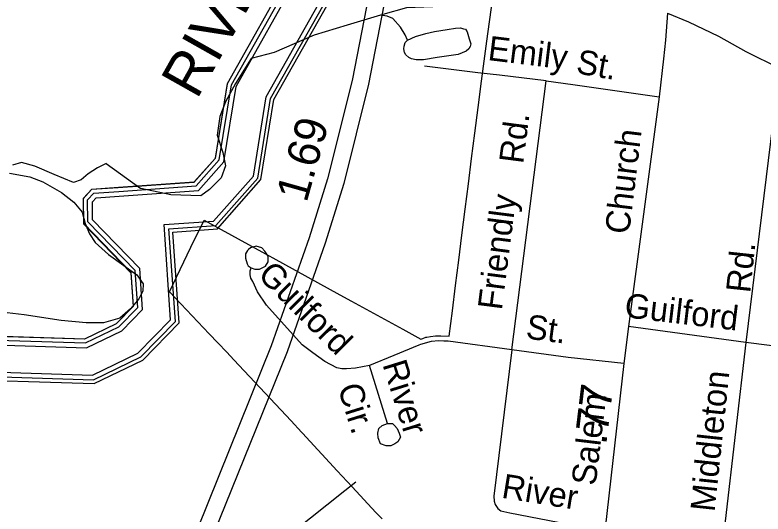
# Model space of a CAD drawing. Extents: x 2206922 to 2357709, y 510027 to 673830.
# Drawn here: x 2295894 to 2298812, y 604363 to 606308 of the extents above; entities that cross this region are included whole.
import ezdxf

# ---------------------------------------------------------------- set-up
doc = ezdxf.new("R2010")
doc.units = 0
for name, color, linetype in [('Exist Boundary Political City Limit New', 7, 'Continuous'), ('Exist Boundary Political Urban Extension UEB', 7, 'Continuous'), ('Exist Hydrographic Buffer Line', 7, 'Continuous'), ('Exist Hydrographic Misc Water Feature', 7, 'Continuous'), ('Exist Hydrographic River Shore', 7, 'Continuous'), ('Exist Hydrographic River Shore Label', 7, 'Continuous'), ('Exist Road Non-System Type 51', 7, 'Continuous'), ('Exist Road Non-System Type 51 Label', 7, 'Continuous'), ('Exist Road Primary Interstate Divided Center Attributed', 7, 'Continuous'), ('Exist Road Primary Interstate Service Mileage Tenths English Label', 7, 'Continuous'), ('Exist Road Secondary Mileage Hundredths English Label', 7, 'Continuous'), ('Exist Road Secondary Type 51 Attributed', 7, 'Continuous'), ('Exist Road Secondary Type 51 Label', 7, 'Continuous'), ('Map Preparation Boundary City Limit Buffer Line', 7, 'Continuous')]:
    doc.layers.add(name, color=color, linetype=linetype)

msp = doc.modelspace()

# ---------------------------------------------------------------- linework, layer by layer
at = {"layer": 'Exist Boundary Political City Limit New'}
msp.add_lwpolyline([(2297325.5, 604344.1), (2297302, 604368.4), (2297208.8, 604469.1), (2297151, 604531.2), (2297015.2, 604677.7), (2297011, 604682.2), (2296970.5, 604725.9), (2296747.2, 604964.4), (2296719.8, 604993.1), (2296685.5, 605029.5), (2296651.5, 605065.4), (2296496.8, 605228.8), (2296580.2, 605402.7), (2296631.5, 605508.9), (2296805.2, 605413.8), (2296856.2, 605384.6), (2296899.2, 605360.9), (2297161.5, 605217.2), (2297206.2, 605192.8), (2297407.2, 605083.2), (2297477.2, 605044.9), (2297484.5, 605047.6), (2297496, 605051.9), (2297500, 605052.4), (2297515.2, 605054.7), (2297534, 605056.9), (2297555, 605057.8), (2297587.5, 605055.6), (2297599.8, 605154.9), (2297612.2, 605253.8), (2297624.8, 605352.5), (2297637.2, 605449.9), (2297650, 605550.9), (2297662.5, 605650.3), (2297675, 605749.3), (2297687.5, 605847.4), (2297700, 605948.2), (2297713, 606050.9), (2297721.5, 606109.2), (2297734.5, 606205.7), (2297756.2, 606366.8)], dxfattribs=at)
at = {"layer": 'Exist Boundary Political Urban Extension UEB'}
msp.add_lwpolyline([(2297868.7, 607470), (2296996.9, 607370.9), (2297109.4, 607251.9), (2297143.4, 607175.8), (2297123.3, 606667.8), (2296975.3, 606490.5), (2296721.4, 606039.8), (2296674.3, 605748.9), (2296591.4, 605655.4), (2296296, 605634.7), (2296192.4, 605627.5), (2296159.4, 605592.1), (2296160.4, 605493.7), (2296345.4, 605303), (2296354.4, 605171.6), (2296288.4, 605104.1), (2296164.3, 605044.3), (2295564.3, 605063)], dxfattribs=at)
at = {"layer": 'Exist Hydrographic Buffer Line'}
for points in [[(2296475, 605491.4), (2296668, 605505), (2296823.6, 605680.5), (2296873.6, 605988.8), (2297106.7, 606402.6), (2297279.8, 606610), (2297303.4, 607208.1), (2297242.9, 607343.6), (2297083.4, 607506.2), (2297264.1, 607557.4), (2297395.8, 607717.8), (2297494.3, 607907.7), (2297504.1, 608392.7)], [(2296494.4, 605474.7), (2296676.6, 605487.4), (2296840.6, 605672.5), (2296890.9, 605982.8), (2297121.6, 606392.3), (2297297.6, 606603.1), (2297321.7, 607211.6), (2297258, 607353.9), (2297117.7, 607497.1), (2297274.5, 607541.5), (2297411, 607707.8), (2297512.3, 607903.2), (2297522.4, 608402.3)], [(2296298.6, 605620.6), (2296600.6, 605641.8), (2296690.8, 605743.6), (2296738.2, 606036.2), (2296990, 606483.2), (2297140.5, 606663.6), (2297161, 607180.7), (2297124.3, 607262.8), (2296915.9, 607475.3), (2296900.2, 607575.4), (2296964.8, 607619.3), (2297183, 607681.2), (2297277.2, 607795.9), (2297353.7, 607943.5), (2297359.6, 608229.5)], [(2296299.9, 605601.9), (2296609.5, 605623.6), (2296708.4, 605735.2), (2296756.2, 606030), (2297005.5, 606472.5), (2297159, 606656.5), (2297179.9, 607184.3), (2297140, 607273.5), (2296933.5, 607484.2), (2296920.5, 607566.6), (2296972.8, 607602.1), (2297193.8, 607664.7), (2297293, 607785.5), (2297372.4, 607938.8), (2297378.3, 608229.1)], [(2294503.9, 604545.5), (2294477.2, 604824.3), (2294547.1, 604937.5), (2294778.7, 605139.9), (2294848.6, 605273.6), (2294933.1, 605274.7), (2294997.6, 605220.5), (2294976.4, 605102.2), (2294734.8, 604938.8), (2294736, 604839.6), (2294840.4, 604774.2), (2295098.7, 604813), (2295569.4, 605048.7), (2296169.2, 605030), (2296299.3, 605092.7), (2296372.3, 605167.4), (2296362.4, 605311.7), (2296177.8, 605502), (2296176.9, 605587.7), (2296201.3, 605613.8), (2296298.6, 605620.6)], [(2294523, 604542.5), (2294496.4, 604819.8), (2294561.6, 604925.3), (2294793.6, 605128), (2294860.1, 605255), (2294926.4, 605255.8), (2294977.2, 605213.2), (2294959.4, 605113.3), (2294715.9, 604948.7), (2294717.4, 604829.1), (2294836.4, 604754.6), (2295104.4, 604794.9), (2295573.5, 605029.9), (2296173.2, 605011.2), (2296310.4, 605077.3), (2296391.6, 605160.3), (2296380.6, 605319.8), (2296196.5, 605509.7), (2296195.7, 605580.4), (2296210, 605595.7), (2296299.9, 605601.9)], [(2294622.7, 604572.8), (2294697.8, 604716.4), (2294813.4, 604644.1), (2295136.8, 604692.7), (2295597, 604923.2), (2296195.9, 604904.5), (2296373.2, 604989.9), (2296500.5, 605120.2), (2296475, 605491.4)], [(2294638.6, 604563.9), (2294704.9, 604690.5), (2294809.4, 604625.1), (2295142.4, 604675.1), (2295601.1, 604904.8), (2296199.8, 604886.1), (2296384, 604974.9), (2296519.2, 605113.3), (2296494.4, 605474.7)]]:
    msp.add_lwpolyline(points, dxfattribs=at)
at = {"layer": 'Exist Hydrographic Misc Water Feature'}
msp.add_line((2296249.5, 605729.8), (2296384.4, 605631.2), dxfattribs=at)
for points in [[(2298038.4, 606368.4), (2297998.2, 606372), (2297876, 606379), (2297689, 606345.2), (2297557.1, 606341.9), (2297421, 606336.4), (2297329.1, 606309.7), (2297319.3, 606307.6)], [(2297319.3, 606307.6), (2297189.5, 606268.3), (2297060.3, 606229.4), (2296904.9, 606161.9), (2296815.2, 606138.9)], [(2297424.3, 606210.6), (2297415.6, 606230.6), (2297397.8, 606260.5), (2297367.7, 606294.2), (2297345.5, 606304), (2297319.3, 606307.6)], [(2297424.3, 606210.6), (2297456, 606225), (2297496, 606235.6), (2297529.6, 606243.9), (2297579.5, 606252.2), (2297611.7, 606256.6), (2297631.6, 606258.5), (2297643.7, 606254.7), (2297651.4, 606252.7), (2297657.4, 606242.8), (2297666, 606215.2), (2297672.2, 606195.2), (2297669.9, 606185), (2297664.4, 606176.9), (2297654.3, 606167.1), (2297622.9, 606154.8), (2297540.7, 606142), (2297487.2, 606133.4), (2297459.1, 606133.2), (2297440.9, 606136.8), (2297430.4, 606142.8), (2297418.9, 606152.7), (2297413, 606162.5), (2297410.5, 606176.6), (2297412.2, 606186.5), (2297416.3, 606200.5), (2297424.3, 606210.6)], [(2296815.2, 606138.9), (2296754.3, 606040.7), (2296715, 605970.3), (2296693.2, 605911.9), (2296682.2, 605839.8), (2296704.9, 605772.3), (2296715.4, 605720.5), (2296698, 605674), (2296652.4, 605627.7), (2296618.6, 605603.6), (2296502.1, 605606.6), (2296384.4, 605631.2)], [(2296249.5, 605729.8), (2296215.9, 605711.8), (2296179.4, 605689.3), (2296151.9, 605665), (2296122.2, 605654.9), (2296045.9, 605685.9), (2295971.5, 605719.3), (2295919.4, 605732.9), (2295883.5, 605722.5)], [(2295871.8, 605692.2), (2295952.2, 605677.3), (2296002.4, 605657.5), (2296074.6, 605616.3), (2296123.2, 605578.9), (2296155.2, 605539.2), (2296167.5, 605495.2), (2296183.9, 605455.4), (2296206.2, 605421.6), (2296258.7, 605374.4), (2296369.3, 605295.3), (2296393.5, 605259.6), (2296391.8, 605231.5), (2296376.2, 605201.4), (2296344.7, 605163.1), (2296303, 605126.8), (2296239.1, 605108.1), (2296171, 605107.8), (2296073.2, 605116.8), (2295929.4, 605139.3), (2295817.1, 605152.1)]]:
    msp.add_lwpolyline(points, dxfattribs=at)
at = {"layer": 'Exist Hydrographic River Shore'}
for points in [[(2296509.9, 605462.2), (2296683.1, 605474.4), (2296853.3, 605666.4), (2296903.9, 605978.2), (2297132.8, 606384.6), (2297310.9, 606598), (2297335.3, 607214.3), (2297269.4, 607361.6), (2297143.2, 607490.3), (2297282.2, 607529.7), (2297422.3, 607700.3), (2297525.7, 607899.7), (2297536.1, 608412.7)], [(2296297.5, 605636.5), (2296593, 605657.2), (2296675.8, 605750.7), (2296723, 606041.6), (2296976.8, 606492.3), (2297124.9, 606669.6), (2297145, 607177.6), (2297110.9, 607253.7), (2296901, 607467.8), (2296882.9, 607582.9), (2296958, 607633.9), (2297173.9, 607695.1), (2297263.9, 607804.7), (2297337.9, 607947.5), (2297343.7, 608229.8)], [(2294487.9, 604545.5), (2294460.8, 604828.1), (2294534.9, 604947.9), (2294766, 605149.9), (2294839, 605289.4), (2294938.8, 605290.6), (2295014.9, 605226.8), (2294990.9, 605092.8), (2294750.8, 604930.5), (2294751.8, 604848.4), (2294843.9, 604790.8), (2295093.8, 604828.4), (2295565.9, 605064.8), (2296165.8, 605046.1), (2296289.9, 605105.8), (2296355.9, 605173.4), (2296346.9, 605304.8), (2296162, 605495.5), (2296160.9, 605593.9), (2296193.9, 605629.3), (2296297.5, 605636.5)], [(2294651.5, 604557.2), (2294710.5, 604669.8), (2294806.3, 604609.9), (2295146.8, 604661.1), (2295604.3, 604890.1), (2296202.9, 604871.5), (2296392.6, 604962.9), (2296534.2, 605107.8), (2296509.9, 605462.2)]]:
    msp.add_lwpolyline(points, dxfattribs=at)
at = {"layer": 'Exist Road Non-System Type 51'}
for p, q in [((2297699.9, 606083.4), (2297491.4, 606108.8)), ((2298875.5, 606100.5), (2298744.2, 605031.1)), ((2297783.9, 606073.2), (2297699.9, 606083.4)), ((2297965.7, 606051.1), (2297783.9, 606073.2)), ((2297831.6, 605002.4), (2297965.7, 606051.1)), ((2298744.2, 605031.1), (2298286.5, 605094.4)), ((2297346.6, 604716), (2297276.6, 604941.3)), ((2297222.8, 604487), (2297179.9, 604452.8))]:
    msp.add_line(p, q, dxfattribs=at)
for points in [[(2297965.7, 606051.1), (2298070.3, 606037.9), (2298407.2, 605989.2)], [(2299263.3, 605872.5), (2299145.6, 604980.3), (2298744.2, 605031.1)], [(2296881, 605348.3), (2296880.8, 605367.4), (2296868.6, 605387.3), (2296856.5, 605401.1), (2296834.4, 605406.9), (2296812.5, 605400.8), (2296804, 605393.6)], [(2296804, 605393.6), (2296800.5, 605390.6), (2296792.6, 605376.6), (2296792.9, 605360.6), (2296799.1, 605338.7), (2296803.1, 605330.6), (2296815.1, 605322.8)], [(2296833.7, 605316.9), (2296847.2, 605317.1), (2296871, 605329.2), (2296881, 605345.4), (2296881, 605348.3)], [(2297276.6, 604941.3), (2297222.6, 604930.8), (2297186.8, 604928.6), (2297168.8, 604928.3), (2297148.7, 604932.1), (2297102.4, 604957.7), (2297056.1, 604991.2), (2297014, 605022.8), (2296874.5, 605177.4), (2296840, 605229.1), (2296821.6, 605268.9), (2296813.5, 605282.8), (2296811.6, 605294.7), (2296811.3, 605310.7), (2296815.1, 605322.8)], [(2296815.1, 605322.8), (2296829.2, 605316.9), (2296833.7, 605316.9)], [(2297469.6, 605020.6), (2297372.2, 604980.2), (2297276.6, 604941.3)], [(2297566.3, 605036.9), (2297547.5, 605037.8), (2297517.4, 605035.6), (2297475.6, 605023.1), (2297469.6, 605020.6)], [(2297831.6, 605002.4), (2297583.4, 605036.1), (2297566.3, 605036.9)], [(2298744.2, 605031.1), (2298663.6, 604335), (2298650.9, 604270), (2298635.4, 604229), (2298595.8, 604175.3), (2298512.5, 604069.3), (2298433.4, 603983), (2298395.9, 603952.3), (2298343, 603932.1), (2298273.7, 603926.5), (2298150.1, 603935.3)], [(2297831.6, 605002.4), (2297761.1, 604432.1), (2297763.3, 604412.2), (2297767.4, 604400.2), (2297777.5, 604384.4), (2297789.5, 604374.5), (2297823.7, 604366.8), (2298053.4, 604323.7), (2298196.1, 604308.1)], [(2298268.5, 604949), (2298051.7, 604972.6), (2297831.6, 605002.4)], [(2297346.6, 604716), (2297366.6, 604716.2), (2297374.6, 604708.4), (2297384.8, 604696.4), (2297393, 604678.5), (2297397.1, 604662.6), (2297387.3, 604644.6), (2297375.4, 604636.4), (2297359.4, 604628.2), (2297341.4, 604628.1), (2297319.4, 604635.8), (2297311.1, 604659.7), (2297309, 604677.8), (2297312.8, 604695.7), (2297326.6, 604707.8), (2297346.6, 604716)], [(2297179.9, 604452.8), (2296842, 604183.6), (2296818.2, 604163.3), (2296804.3, 604147.2), (2296784.5, 604119), (2296770.7, 604098.9), (2296757, 604072.8)]]:
    msp.add_lwpolyline(points, dxfattribs=at)
at = {"layer": 'Exist Road Primary Interstate Divided Center Attributed'}
for points in [[(2298844.5, 609852.1), (2298779.6, 609757.5), (2298564.9, 609447.7), (2298280.6, 609029.8), (2298078.5, 608714.6), (2297910.7, 608420), (2297811.4, 608214.4), (2297736.1, 608043.2), (2297575.1, 607625.2), (2297438.1, 607145.6), (2297328.5, 606669.4), (2297208.7, 606052.8), (2297112.8, 605669.1), (2297040.9, 605439.5), (2296893.6, 605018.2), (2296605.9, 604305.6), (2296386.7, 603730), (2296248.2, 603378.4), (2296202.7, 603264.5), (2296044.3, 602853), (2295787.4, 602202.1), (2295553.8, 601595.1)], [(2298862.1, 609753.4), (2298618.9, 609410.6), (2298335.4, 608993.6), (2298134.7, 608680.6), (2297968.8, 608389.4), (2297871, 608186.9), (2297796.7, 608018.1), (2297637.4, 607604.4), (2297501.7, 607129.2), (2297392.7, 606655.8), (2297272.7, 606038.5), (2297176, 605651.3), (2297103.1, 605418.9), (2296955, 604995), (2296667, 604281.6), (2296448.1, 603706.8), (2296328.1, 603387.7), (2296105.3, 602828.8), (2295848.5, 602178.3), (2295615.8, 601573.6)]]:
    msp.add_lwpolyline(points, dxfattribs=at)
at = {"layer": 'Exist Road Secondary Type 51 Attributed'}
for points in [[(2298439, 606315.7), (2298430.9, 606210.1), (2298423.6, 606138), (2298407.2, 605989.2), (2298286.5, 605094.4), (2298268.5, 604949), (2298196.1, 604308.1), (2298150.1, 603935.3), (2298124.7, 603738.1), (2298109.9, 603570.6), (2298110.1, 603317.9), (2298127.6, 603170.2), (2298167.9, 602956.8), (2298250.4, 602544), (2298308.7, 602254.2), (2298357.8, 602203.1), (2298421.4, 602171.3), (2298523.1, 602133.1)], [(2298439, 606315.7), (2298521.7, 606281.8), (2298638.2, 606225.6), (2298744.2, 606166.2), (2298875.5, 606100.5), (2299197.6, 605916), (2299263.3, 605872.5), (2299460.4, 605743.2), (2299617.2, 605643.6), (2299786.7, 605531.2), (2299909.6, 605444.2)]]:
    msp.add_lwpolyline(points, dxfattribs=at)
at = {"layer": 'Map Preparation Boundary City Limit Buffer Line'}
msp.add_lwpolyline([(2297325.5, 604344.1), (2297302, 604368.4), (2297208.8, 604469.1), (2297151, 604531.2), (2297015.2, 604677.7), (2297011, 604682.2), (2296970.5, 604725.9), (2296747.2, 604964.4), (2296719.8, 604993.1), (2296685.5, 605029.5), (2296651.5, 605065.4), (2296496.8, 605228.8), (2296580.2, 605402.7), (2296631.5, 605508.9), (2296805.2, 605413.8), (2296856.2, 605384.6), (2296899.2, 605360.9), (2297161.5, 605217.2), (2297206.2, 605192.8), (2297407.2, 605083.2), (2297477.2, 605044.9), (2297484.5, 605047.6), (2297496, 605051.9), (2297500, 605052.4), (2297515.2, 605054.7), (2297534, 605056.9), (2297555, 605057.8), (2297587.5, 605055.6), (2297599.8, 605154.9), (2297612.2, 605253.8), (2297624.8, 605352.5), (2297637.2, 605449.9), (2297650, 605550.9), (2297662.5, 605650.3), (2297675, 605749.3), (2297687.5, 605847.4), (2297700, 605948.2), (2297713, 606050.9), (2297721.5, 606109.2), (2297734.5, 606205.7), (2297756.2, 606366.8)], dxfattribs=at)

# ---------------------------------------------------------------- texts
at = {"layer": 'Exist Hydrographic River Shore Label'}
msp.add_text('RIVER', height=167.32, rotation=60.6101, dxfattribs=at).set_placement((2296602.9, 605975.5))
at = {"layer": 'Exist Road Non-System Type 51 Label'}
for s, rotation, p in [('Emily', 353.0638, (2297735.3, 606132.9)), ('St.', 349.9481, (2298079.1, 606081.9)), ('Rd.', 82.7131, (2297876, 605725.5)), ('Friendly', 82.7131, (2297792.7, 605155)), ('Rd.', 83.9477, (2298761.6, 605222.1)), ('Guilford', 314.9215, (2296836.6, 605290.6)), ('Guilford', 353.1877, (2298268.3, 605130.5)), ('St.', 352.2894, (2297883.5, 605047.8)), ('River', 287.26, (2297326.6, 604946.2)), ('Middleton', 83.9477, (2298622.8, 604368.9)), ('Cir.', 287.26, (2297152, 604856.2)), ('River', 350.8076, (2297788.5, 604426.5))]:
    msp.add_text(s, height=95, rotation=rotation, dxfattribs=at).set_placement(p)
at = {"layer": 'Exist Road Primary Interstate Service Mileage Tenths English Label'}
msp.add_text('1.69', height=125, rotation=74.3186, dxfattribs=at).set_placement((2297031, 605573.6))
at = {"layer": 'Exist Road Secondary Mileage Hundredths English Label'}
msp.add_text('.77', height=125, rotation=83.1271, dxfattribs=at).set_placement((2298199.9, 604630.1))
at = {"layer": 'Exist Road Secondary Type 51 Label'}
for s, rotation, p in [('Church', 83.0326, (2298288.9, 605450.9)), ('Salem', 83.1271, (2298158.6, 604471))]:
    msp.add_text(s, height=95, rotation=rotation, dxfattribs=at).set_placement(p)

doc.saveas('drawing.dxf')
